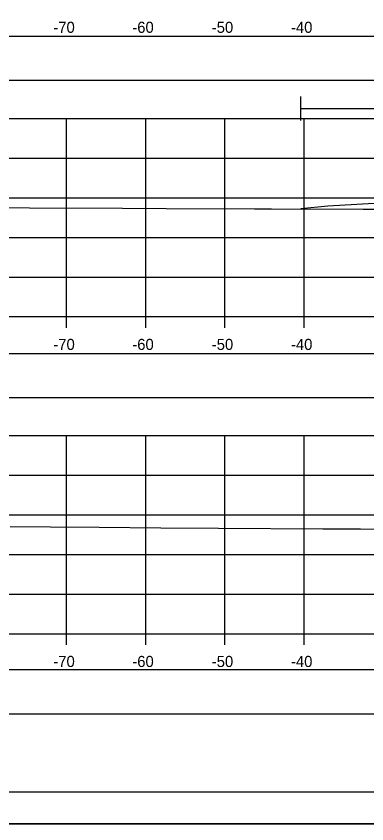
# Model space of a CAD drawing. Extents: x 1369627 to 1374022, y 380035 to 398173.
# Drawn here: x 1372022.2 to 1372066.4, y 387718.9 to 387820.8 of the extents above; entities that cross this region are included whole.
import ezdxf

# ---------------------------------------------------------------- set-up
doc = ezdxf.new("R2010")
doc.units = 0
for name, color, linetype in [('Default', 7, 'Continuous'), ('R_Axis', 7, 'Continuous'), ('R_Axis Annot', 7, 'Continuous'), ('R_Border', 7, 'Continuous'), ('R_Drive', 7, 'Continuous'), ('R_Exist Surface', 7, 'Continuous'), ('R_Grid', 7, 'Continuous'), ('R_MOT', 7, 'Continuous'), ('R_No Plot', 7, 'Continuous'), ('T_Vehicle Path Lt Minor', 7, 'Continuous')]:
    doc.layers.add(name, color=color, linetype=linetype)

msp = doc.modelspace()

# ---------------------------------------------------------------- linework, layer by layer
at = {"layer": 'Default'}
for points in [[(1371948.53, 387812.76), (1372248.53, 387812.76), (1372248.53, 387818.29), (1371948.53, 387818.29)], [(1371948.53, 387772.72), (1372248.53, 387772.72), (1372248.53, 387778.24), (1371948.53, 387778.24)], [(1371948.53, 387732.83), (1372248.53, 387732.83), (1372248.53, 387738.36), (1371948.53, 387738.36)]]:
    msp.add_lwpolyline(points, close=True, dxfattribs=at)
at = {"layer": 'R_Axis'}
for p, q in [((1371948.53, 387782.93), (1372248.53, 387782.93)), ((1372028.53, 387781.53), (1372028.53, 387782.93)), ((1372038.53, 387781.53), (1372038.53, 387782.93)), ((1372048.53, 387781.53), (1372048.53, 387782.93)), ((1372058.53, 387781.53), (1372058.53, 387782.93)), ((1371948.53, 387742.93), (1372248.53, 387742.93)), ((1372028.53, 387741.53), (1372028.53, 387742.93)), ((1372038.53, 387741.53), (1372038.53, 387742.93)), ((1372048.53, 387741.53), (1372048.53, 387742.93)), ((1372058.53, 387741.53), (1372058.53, 387742.93))]:
    msp.add_line(p, q, dxfattribs=at)
at = {"layer": 'R_Border'}
msp.add_line((1372256.71, 387722.93), (1371940.53, 387722.93), dxfattribs=at)
at = {"layer": 'R_Drive'}
for p, q in [((1372071.53, 387797.46), (1372061.53, 387796.86)), ((1372061.53, 387796.86), (1372058.12, 387796.52))]:
    msp.add_line(p, q, dxfattribs=at)
at = {"layer": 'R_Exist Surface'}
for points in [[(1372020.75, 387796.68), (1372023.87, 387796.67), (1372035.6, 387796.6), (1372041.11, 387796.58), (1372052.26, 387796.52), (1372054.4, 387796.53), (1372065.98, 387796.5), (1372073.26, 387796.47)], [(1372021.4, 387756.47), (1372026.51, 387756.42), (1372032.64, 387756.37), (1372040.42, 387756.3), (1372047.74, 387756.23), (1372060.89, 387756.18), (1372065.64, 387756.16), (1372078.91, 387756.12), (1372080.14, 387756.11), (1372087.21, 387756.29), (1372087.93, 387756.27), (1372089.11, 387756.41), (1372093.56, 387756.58), (1372098.39, 387756.77), (1372106.1, 387756.47), (1372108.64, 387756.36), (1372109.53, 387756.3), (1372112.82, 387756.26), (1372125.96, 387755.75), (1372135.78, 387755.84), (1372145.74, 387756.04), (1372156.26, 387756.25)]]:
    msp.add_lwpolyline(points, dxfattribs=at)
at = {"layer": 'R_Grid'}
for p, q in [((1371948.53, 387807.93), (1372248.53, 387807.93)), ((1372028.53, 387782.93), (1372028.53, 387807.93)), ((1372038.53, 387782.93), (1372038.53, 387807.93)), ((1372048.53, 387782.93), (1372048.53, 387807.93)), ((1372058.53, 387782.93), (1372058.53, 387807.93)), ((1371948.53, 387802.93), (1372248.53, 387802.93)), ((1371948.53, 387797.93), (1372248.53, 387797.93)), ((1371948.53, 387792.93), (1372248.53, 387792.93)), ((1371948.53, 387787.93), (1372248.53, 387787.93)), ((1371948.53, 387782.93), (1372248.53, 387782.93)), ((1371948.53, 387767.93), (1372248.53, 387767.93)), ((1372028.53, 387742.93), (1372028.53, 387767.93)), ((1372038.53, 387742.93), (1372038.53, 387767.93)), ((1372048.53, 387742.93), (1372048.53, 387767.93)), ((1372058.53, 387742.93), (1372058.53, 387767.93)), ((1371948.53, 387762.93), (1372248.53, 387762.93)), ((1371948.53, 387757.93), (1372248.53, 387757.93)), ((1371948.53, 387752.93), (1372248.53, 387752.93)), ((1371948.53, 387747.93), (1372248.53, 387747.93)), ((1371948.53, 387742.93), (1372248.53, 387742.93))]:
    msp.add_line(p, q, dxfattribs=at)
at = {"layer": 'R_MOT'}
for p, q in [((1372058.12, 387807.69), (1372058.12, 387810.69)), ((1372058.12, 387809.19), (1372128.44, 387809.19))]:
    msp.add_line(p, q, dxfattribs=at)
at = {"layer": 'R_No Plot'}
msp.add_line((1371928.13, 387718.95), (1372261.46, 387718.95), dxfattribs=at)
for points in [[(1371928.12, 387932.28), (1372261.46, 387932.28), (1372261.46, 387718.94), (1371928.12, 387718.94)], [(1372174.45, 387928.39), (1372194.07, 387928.39), (1372194.07, 387918.51), (1372210.18, 387918.51), (1372233.38, 387918.51), (1372233.38, 387885.84), (1372256.59, 387885.84), (1372256.71, 387722.93), (1371940.53, 387722.93), (1371940.53, 387928.39)]]:
    msp.add_lwpolyline(points, close=True, dxfattribs=at)
at = {"layer": 'T_Vehicle Path Lt Minor'}
for p, q in [((1372071.53, 387797.46), (1372061.53, 387796.86)), ((1372061.53, 387796.86), (1372058.12, 387796.52))]:
    msp.add_line(p, q, dxfattribs=at)
msp.add_lwpolyline([(1372058.12, 387796.52), (1372065.98, 387796.5), (1372071.31, 387796.48)], dxfattribs=at)

# ---------------------------------------------------------------- texts
at = {"layer": 'R_Axis Annot'}
for s, p in [('-70', (1372026.87, 387818.73)), ('-60', (1372036.84, 387818.73)), ('-50', (1372046.87, 387818.73)), ('-40', (1372056.87, 387818.73)), ('-70', (1372026.87, 387778.73)), ('-60', (1372036.84, 387778.73)), ('-50', (1372046.87, 387778.73)), ('-40', (1372056.87, 387778.73)), ('-70', (1372026.87, 387738.73)), ('-60', (1372036.84, 387738.73)), ('-50', (1372046.87, 387738.73)), ('-40', (1372056.87, 387738.73))]:
    msp.add_text(s, height=1.4, dxfattribs=at).set_placement(p)

doc.saveas('drawing.dxf')
